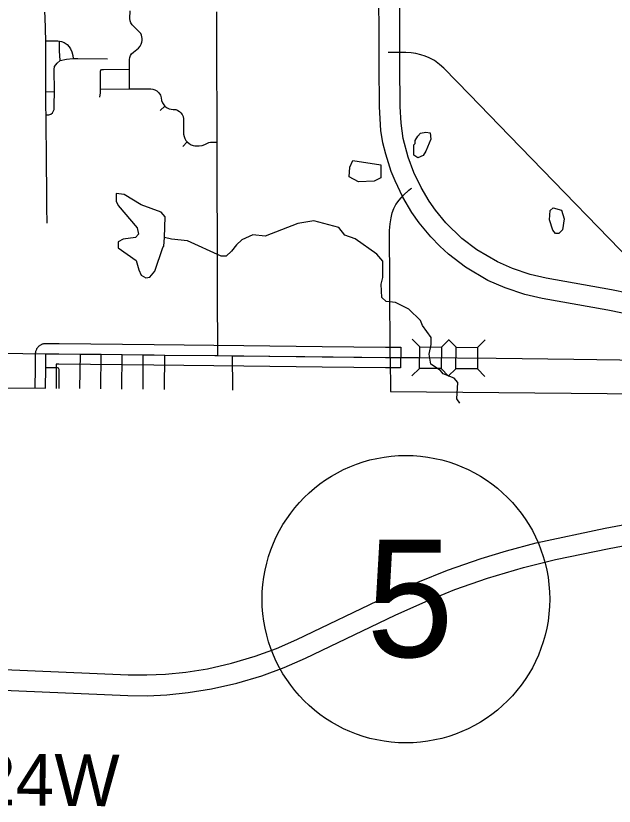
# Model space of a CAD drawing. Extents: x -1403959 to 81668, y -1400582 to 11018.
# Drawn here: x 7200.5 to 7368.4, y 7612.8 to 7834.6 of the extents above; entities that cross this region are included whole.
import ezdxf

# ---------------------------------------------------------------- set-up
doc = ezdxf.new("R2010")
doc.units = 0
for name, color, linetype in [('tdCiCityCartoExten', 7, 'Continuous'), ('tdCiHydroTxt', 7, 'Continuous'), ('tdCiRRCL', 7, 'Continuous'), ('tdCiRROwnerTxt', 7, 'Continuous'), ('tdCiSecText', 7, 'Continuous'), ('tdCiSectLine', 7, 'Continuous'), ('tdCiSectNmbr', 7, 'Continuous'), ('tdCiSectTwpRng', 7, 'Continuous'), ('tdCiUABTitleFrame', 7, 'Continuous'), ('tdCoDivCarto', 7, 'Continuous'), ('tdCoStrucSecFHWANum', 7, 'Continuous'), ('tdCoSurfAsphalt', 7, 'Continuous'), ('tdCoSurfBitum', 7, 'Continuous')]:
    doc.layers.add(name, color=color, linetype=linetype)

msp = doc.modelspace()

# ---------------------------------------------------------------- linework, layer by layer
at = {"layer": 'tdCiCityCartoExten'}
msp.add_lwpolyline([(7261.42, 7729.57), (7261.43, 7730.13), (7261.34, 7739.19)], dxfattribs=at)
at = {"layer": 'tdCiHydroTxt'}
for points in [[(7208.96, 7827.5), (7212.3, 7827.55), (7212.82, 7827.46), (7213.34, 7827.36), (7214.05, 7827.06), (7214.89, 7826.47), (7215.46, 7825.88), (7215.89, 7825.29), (7216.27, 7824.49), (7216.51, 7823.41), (7216.58, 7822.55)], [(7212.94, 7822), (7212.82, 7824.7), (7212.8, 7826.22), (7212.82, 7827.46)], [(7209, 7806.8), (7209.77, 7806.82), (7210.31, 7806.92), (7210.84, 7807.38), (7211.3, 7808.27), (7211.33, 7809.45), (7211.34, 7813.33), (7211.28, 7819.5), (7211.41, 7820.34), (7212.15, 7821.26), (7212.94, 7822), (7214.77, 7822.39), (7216.54, 7822.54)], [(7216.54, 7822.54), (7216.58, 7822.55), (7217.96, 7822.6), (7226.24, 7822.53)], [(7208.96, 7813.27), (7211.34, 7813.33)]]:
    msp.add_lwpolyline(points, dxfattribs=at)
at = {"layer": 'tdCiRRCL'}
for points in [[(7208.9, 7730.05), (7208.96, 7735.78), (7208.99, 7739.76), (7218.64, 7739.64), (7224.49, 7739.58), (7230.33, 7739.51), (7239.28, 7739.44), (7242.32, 7739.38), (7256.34, 7739.24), (7257.16, 7739.23), (7261.34, 7739.19), (7281.59, 7738.96), (7305.57, 7738.71), (7305.6, 7729.16)], [(6997.83, 7731.15), (7112.7, 7730.92), (7208.9, 7730.05)], [(7305.6, 7729.16), (7498.06, 7727.41), (7545, 7725.21)]]:
    msp.add_lwpolyline(points, dxfattribs=at)
at = {"layer": 'tdCiRROwnerTxt'}
for points in [[(7208.9, 7730.05), (7208.96, 7735.78), (7208.99, 7739.76)], [(7208.99, 7739.76), (7212.62, 7739.71), (7218.64, 7739.64), (7224.49, 7739.58), (7230.33, 7739.51)], [(7230.33, 7739.51), (7236.27, 7739.44)], [(7236.27, 7739.44), (7239.3, 7739.41), (7242.32, 7739.38), (7257.16, 7739.23)], [(7257.16, 7739.23), (7261.34, 7739.19), (7264.48, 7739.15), (7286.45, 7738.9), (7304.22, 7738.72), (7305.57, 7738.71)]]:
    msp.add_lwpolyline(points, dxfattribs=at)
at = {"layer": 'tdCiSecText'}
for points in [[(7311.73, 7743.83), (7313.85, 7741.67), (7319.9, 7741.62)], [(7322.06, 7743.74), (7319.9, 7741.62), (7319.85, 7735.57)], [(7321.88, 7743.75), (7324, 7741.59), (7330.05, 7741.54)], [(7332.21, 7743.66), (7330.05, 7741.54), (7330, 7735.49)], [(7311.64, 7733.5), (7313.8, 7735.62), (7313.85, 7741.67)], [(7321.8, 7733.42), (7323.95, 7735.54), (7324, 7741.59)], [(7321.92, 7733.46), (7319.85, 7735.57), (7313.8, 7735.62)], [(7332.08, 7733.38), (7330, 7735.49), (7323.95, 7735.54)]]:
    msp.add_lwpolyline(points, dxfattribs=at)
at = {"layer": 'tdCiSectLine'}
msp.add_lwpolyline([(7206, 7730.07), (7206.06, 7735.8), (7206.08, 7739.78), (7206.09, 7739.95), (7206.11, 7740.14), (7206.14, 7740.32), (7206.18, 7740.51), (7206.24, 7740.69), (7206.3, 7740.87), (7206.38, 7741.04), (7206.47, 7741.21), (7206.57, 7741.37), (7206.68, 7741.53), (7206.8, 7741.67), (7206.93, 7741.81), (7207.07, 7741.94), (7207.22, 7742.06), (7207.37, 7742.17), (7207.53, 7742.27), (7207.7, 7742.36), (7207.87, 7742.44), (7208.05, 7742.51), (7208.23, 7742.56), (7208.42, 7742.6), (7208.61, 7742.64), (7208.8, 7742.65), (7208.99, 7742.66), (7209.02, 7742.66), (7212.66, 7742.61), (7239.34, 7742.31), (7264.51, 7742.06), (7264.51, 7742.06), (7286.49, 7741.8), (7304.25, 7741.63), (7305.6, 7741.62), (7308.5, 7741.59), (7308.45, 7735.79), (7305.55, 7735.81), (7304.2, 7735.82), (7304.19, 7735.82), (7286.43, 7736), (7286.42, 7736), (7264.45, 7736.25), (7239.27, 7736.51), (7239.27, 7736.51), (7212.59, 7736.81), (7212.58, 7736.81), (7211.87, 7736.82), (7211.86, 7735.76), (7211.86, 7735.75), (7211.8, 7730.02)], dxfattribs=at)
at = {"layer": 'tdCiSectNmbr'}
for points in [[(7256.93, 7830.85), (7256.94, 7835.35), (7256.94, 7835.71)], [(7256.94, 7827.89), (7256.93, 7830.85)], [(7257.16, 7739.23), (7257.16, 7739.24), (7257.07, 7757.82), (7257.06, 7759.34), (7257.01, 7799.12), (7256.94, 7827.89)], [(7305.4, 7824.25), (7304.95, 7824.26)], [(7320.56, 7819.83), (7319.41, 7820.93), (7317.96, 7821.98), (7316.47, 7822.75), (7315.32, 7823.21), (7314.1, 7823.61), (7312.75, 7823.97), (7311.38, 7824.19), (7309.93, 7824.29), (7305.77, 7824.25), (7305.4, 7824.25)], [(7389.72, 7751.35), (7388.83, 7751.78), (7388.08, 7752.14), (7386.57, 7752.99), (7385.07, 7753.99), (7382.97, 7755.71), (7381.05, 7757.55), (7379.33, 7759.33), (7339, 7800.86), (7327.78, 7812.44), (7320.56, 7819.83), (7320.56, 7819.83)], [(7305.57, 7738.71), (7305.46, 7759.27), (7305.3, 7774.3), (7305.49, 7776.21), (7305.79, 7777.86), (7306.1, 7779.31), (7306.54, 7780.53), (7307.15, 7781.6), (7308.09, 7782.87), (7309.31, 7784.26), (7310.79, 7785.62), (7311.2, 7786), (7311.59, 7786.21)], [(7160.6, 7740.31), (7165.56, 7740.25), (7189.64, 7740.01), (7208.99, 7739.76)], [(7305.57, 7738.71), (7313.47, 7738.65)], [(7313.47, 7738.65), (7335.26, 7738.47), (7357.01, 7738.22), (7382.82, 7737.88), (7384.86, 7737.85), (7386.27, 7737.89)]]:
    msp.add_lwpolyline(points, dxfattribs=at)
at = {"layer": 'tdCiSectTwpRng'}
for points in [[(7208.96, 7827.5), (7208.78, 7834.16), (7208.67, 7835.61)], [(7232.42, 7814.06), (7232.4, 7819.56), (7232.4, 7821.71), (7232.42, 7822.3), (7232.52, 7822.87), (7232.73, 7823.42), (7232.99, 7823.85), (7233.5, 7824.35), (7234.93, 7825.5), (7235.39, 7826.02), (7235.71, 7826.57), (7235.92, 7827.16), (7236.01, 7827.65), (7235.99, 7828.16), (7235.91, 7828.67), (7235.78, 7829.14), (7235.55, 7829.6), (7235.21, 7829.97), (7233.9, 7831.29), (7233.18, 7831.99), (7232.8, 7832.56), (7232.58, 7833.15), (7232.53, 7833.83), (7232.56, 7836)], [(7209, 7806.95), (7208.97, 7808.66), (7208.96, 7813.27), (7208.96, 7825.06), (7208.96, 7827.5)], [(7224.41, 7819.37), (7224.7, 7819.51), (7225.1, 7819.54), (7232.4, 7819.56)], [(7224.08, 7811.69), (7224.21, 7812.36), (7224.26, 7812.87), (7224.28, 7814.02), (7224.24, 7818.57), (7224.27, 7818.99), (7224.39, 7819.32)], [(7224.39, 7819.32), (7224.41, 7819.37)], [(7224.28, 7814.02), (7232.42, 7814.06), (7238.38, 7814.06), (7238.96, 7814.01), (7239.51, 7813.8), (7240.12, 7813.49), (7240.63, 7812.98), (7241.08, 7812.29), (7241.31, 7811.53), (7241.42, 7810.78), (7241.67, 7810.11), (7242.01, 7809.61), (7242.31, 7809.22), (7242.82, 7808.86), (7243.58, 7808.47), (7244.12, 7808.34), (7244.69, 7808.29), (7245.12, 7808.28), (7245.43, 7808.23), (7245.66, 7808.15), (7245.98, 7807.97), (7246.46, 7807.7), (7246.84, 7807.33), (7247.17, 7806.91), (7247.45, 7806.32), (7247.53, 7805.67), (7247.54, 7801.36), (7247.71, 7800.71), (7247.9, 7800.15), (7248.25, 7799.58), (7248.56, 7799.19), (7249.13, 7798.72), (7249.74, 7798.36), (7250.26, 7798.18), (7250.75, 7798.06), (7251.3, 7798.05), (7251.94, 7798.06), (7252.8, 7798.18), (7253.59, 7798.41), (7254.66, 7798.97), (7255.13, 7799.08), (7255.54, 7799.14), (7257.01, 7799.12)], [(7241.04, 7807.96), (7242.31, 7809.22)], [(7209.12, 7796.26), (7209.06, 7803.08), (7209, 7806.8), (7209, 7806.95)], [(7247.33, 7797.92), (7248.56, 7799.19)], [(7209.32, 7776.37), (7209.24, 7780.88), (7209.22, 7785.1), (7209.15, 7793.63), (7209.12, 7796.26)]]:
    msp.add_lwpolyline(points, dxfattribs=at)
at = {"layer": 'tdCiUABTitleFrame'}
for points in [[(7218.52, 7729.96), (7218.64, 7739.64)], [(7224.38, 7729.9), (7224.49, 7739.58)], [(7230.23, 7729.85), (7230.33, 7739.51)], [(7236.21, 7729.8), (7236.27, 7739.44)], [(7242.27, 7729.74), (7242.32, 7739.38)], [(7212.65, 7730.01), (7212.7, 7735.29), (7212.61, 7735.51), (7212.48, 7735.66), (7212.25, 7735.77), (7211.87, 7735.81), (7208.96, 7735.78)]]:
    msp.add_lwpolyline(points, dxfattribs=at)
at = {"layer": 'tdCoDivCarto'}
for points in [[(7375.29, 7750.23), (7366.56, 7751.99), (7348.19, 7755.24), (7343.28, 7756.33), (7337.74, 7758.23), (7332.96, 7760.34), (7326.62, 7764.06), (7321.86, 7767.73), (7319.48, 7769.96), (7316.94, 7772.52), (7313.64, 7776.51), (7311.65, 7779.34), (7309.1, 7783.69), (7306.9, 7788.28), (7305.82, 7790.86), (7304.29, 7795.78), (7303.47, 7798.88), (7302.94, 7802.34), (7302.51, 7809.01), (7302.4, 7820.85), (7302.39, 7848.4)], [(7376.76, 7755.85), (7367.6, 7757.7), (7349.32, 7760.94), (7344.81, 7761.94), (7339.83, 7763.64), (7335.59, 7765.52), (7329.84, 7768.89), (7325.65, 7772.12), (7321.15, 7776.52), (7318.27, 7780), (7316.5, 7782.53), (7314.22, 7786.43), (7312.21, 7790.62), (7310.56, 7794.94), (7309.14, 7800.13), (7308.57, 7804.44), (7308.32, 7809.14), (7308.21, 7820.85), (7308.2, 7848.36)], [(7195.02, 7651.28), (7232.06, 7649.63), (7237.32, 7649.61), (7242.5, 7649.85), (7248.19, 7650.42), (7254.25, 7651.38), (7261.03, 7652.91), (7267.67, 7654.88), (7273.62, 7657.08), (7279.33, 7659.59), (7304.34, 7671.55), (7313.27, 7675.61), (7321.58, 7679.01), (7331.06, 7682.28), (7338.14, 7684.44), (7346.48, 7686.66), (7365.87, 7690.81), (7394.34, 7696.16)], [(7194.76, 7645.48), (7231.93, 7643.83), (7237.44, 7643.8), (7242.92, 7644.06), (7248.89, 7644.65), (7255.39, 7645.69), (7262.48, 7647.28), (7269.5, 7649.37), (7275.79, 7651.7), (7281.74, 7654.32), (7306.94, 7666.36), (7315.54, 7670.27), (7323.64, 7673.58), (7332.86, 7676.76), (7342.88, 7679.74), (7351.92, 7681.97), (7366.99, 7685.11), (7399.01, 7691.14)]]:
    msp.add_lwpolyline(points, dxfattribs=at)
at = {"layer": 'tdCoSurfAsphalt'}
msp.add_circle((7309.95, 7670.88), 40.33, dxfattribs=at)
at = {"layer": 'tdCoSurfBitum'}
for points in [[(7313.26, 7794.73), (7312.19, 7795.49), (7312.2, 7798.39), (7312.5, 7798.7), (7312.5, 7799.61), (7313.27, 7800.83), (7314.03, 7801.6), (7315.56, 7801.9), (7316.78, 7801.75), (7316.93, 7799.92), (7315.56, 7796.56), (7314.79, 7795.34), (7313.26, 7794.73)], [(7296.61, 7788.02), (7294.02, 7789.4), (7294.17, 7792.14), (7295.09, 7793.98), (7302.88, 7792.75), (7302.87, 7789.08), (7301.04, 7788.17), (7296.61, 7788.02)], [(7325.03, 7725.84), (7324.23, 7727.07), (7324.53, 7731.66), (7323.47, 7732.88), (7320.41, 7734.1), (7319.65, 7735.02), (7316.9, 7736.85), (7316.44, 7739.6), (7317.06, 7742.35), (7317.06, 7744.33), (7314.61, 7747.7), (7314, 7749.07), (7310.8, 7752.28), (7306.98, 7754.11), (7304.39, 7754.42), (7303.16, 7755.49), (7303.01, 7759.31), (7303.47, 7761.14), (7303.47, 7765.72), (7301.8, 7767.71), (7295.69, 7771.99), (7292.79, 7773.06), (7291.11, 7775.2), (7284.08, 7777.03), (7279.65, 7776.27), (7270.49, 7772.77), (7266.98, 7773.08), (7263.92, 7771.7), (7262.39, 7770.33), (7261.02, 7768.5), (7259.49, 7767.13), (7258.11, 7767.13), (7248.65, 7771.41), (7244.22, 7771.87), (7242.23, 7772.33), (7242.39, 7778.13), (7241.32, 7779.51), (7235.67, 7781.5), (7230.94, 7784.4), (7228.65, 7784.71), (7228.64, 7782.57), (7229.25, 7781.35), (7234.6, 7775.09), (7234.9, 7773.25), (7234.14, 7772.34), (7230.62, 7771.88), (7229.25, 7771.12), (7229.25, 7769.44), (7234.29, 7765.92), (7235.05, 7763.33), (7235.66, 7761.8), (7237.03, 7761.04), (7238.1, 7761.19), (7239.48, 7762.87), (7241.77, 7769.58), (7242.08, 7769.89), (7242.23, 7772.33)], [(7351.89, 7773.47), (7351.13, 7774.39), (7350.22, 7777.29), (7350.37, 7779.89), (7351.29, 7780.65), (7353.58, 7780.04), (7354.34, 7777.6), (7353.88, 7774.54), (7352.81, 7773.47), (7351.89, 7773.47)]]:
    msp.add_lwpolyline(points, dxfattribs=at)

# ---------------------------------------------------------------- texts
at = {"layer": 'tdCoStrucSecFHWANum'}
msp.add_text('R-24W', height=14.509, rotation=359.5043, dxfattribs=at).set_placement((7169.18, 7613.28))
at = {"layer": 'tdCoSurfAsphalt'}
msp.add_text('5', height=32.89, dxfattribs=at).set_placement((7298.86, 7654.65))

doc.saveas('drawing.dxf')
